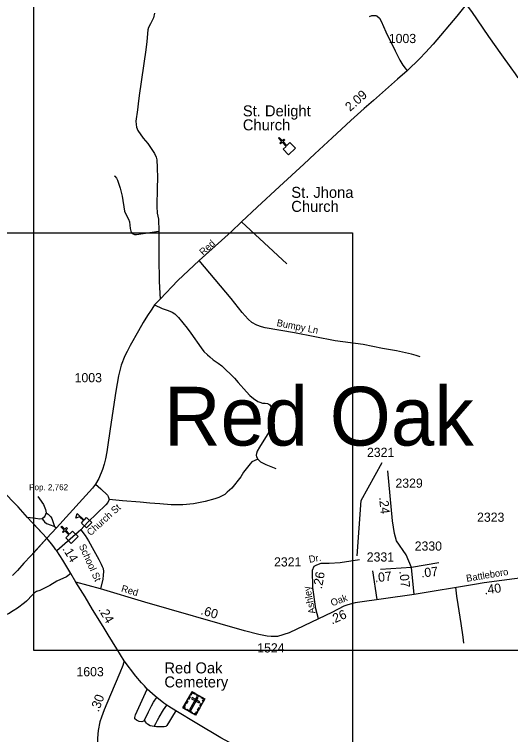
# Model space of a CAD drawing. Extents: x 2220236 to 2384410, y 720751 to 894131.
# Drawn here: x 2322920 to 2329681, y 831981 to 841788 of the extents above; entities that cross this region are included whole.
import ezdxf

# ---------------------------------------------------------------- set-up
doc = ezdxf.new("R2010")
doc.units = 0
doc.layers.add('Default', color=7, linetype='Continuous')

msp = doc.modelspace()

# ---------------------------------------------------------------- linework, layer by layer
at = {"layer": 'Default'}
for p, q in [((2323179.5, 870389), (2323179.2, 833130.1)), ((2326013.3, 838965.4), (2326629.8, 838392)), ((2323467.8, 834815.2), (2323494.2, 834797.2)), ((2328705, 834322.1), (2328331, 834258.1)), ((2328705, 834322.1), (2328331, 834258.1)), ((2328331, 834258.1), (2327907.9, 834228.6)), ((2328331, 834258.1), (2327907.9, 834228.6)), ((2328365.5, 833888.9), (2328331, 834258.1)), ((2328365.5, 833888.9), (2328331, 834258.1)), ((2327800.4, 834210.1), (2327856.6, 833820.8)), ((2323179.2, 833130.1), (2374393.9, 833129.7))]:
    msp.add_line(p, q, dxfattribs=at)
for points in [[(2329075.8, 841921.7), (2328949.4, 841766.6), (2328625.2, 841385.1), (2328521.2, 841268.8), (2328445.8, 841189.2), (2328269.4, 841019.9), (2328140.9, 840907.7), (2327812.7, 840618), (2327684.2, 840507.8), (2327502.7, 840342.5), (2327247.9, 840105.9), (2327014.4, 839891.6), (2326861.5, 839748.8), (2326530.2, 839444.8), (2326229.4, 839165.3), (2326013.3, 838965.4), (2325872.6, 838828.7), (2325439.3, 838434.9), (2325147.7, 838165.6), (2324904.1, 837912.6), (2324830.7, 837833), (2324814.4, 837808.6), (2324781.8, 837761.6), (2324732.8, 837686.1), (2324675.7, 837594.3), (2324610.5, 837478), (2324499.4, 837280.1), (2324454.5, 837198.5), (2324423.9, 837137.3), (2324375, 837010.8), (2324338.3, 836866), (2324303.6, 836655.8), (2324238.4, 836235.5), (2324197.6, 835958.1), (2324179.2, 835833.6), (2324160.9, 835737.7), (2324144.6, 835664.3), (2324122.2, 835588.8), (2324071.2, 835470.4), (2324026.3, 835390.9), (2323983.5, 835337.8), (2323848.9, 835186.9), (2323494.2, 834797.2), (2323360.3, 834655)], [(2329075.8, 841921.7), (2328949.4, 841766.6), (2328625.2, 841385.1), (2328521.2, 841268.8), (2328445.8, 841189.2), (2328269.4, 841019.9), (2328140.9, 840907.7), (2327812.7, 840618), (2327684.2, 840507.8), (2327502.7, 840342.5), (2327247.9, 840105.9), (2327014.4, 839891.6), (2326861.5, 839748.8), (2326530.2, 839444.8), (2326229.4, 839165.3), (2326013.3, 838965.4), (2325872.6, 838828.7), (2325439.3, 838434.9), (2325147.7, 838165.6), (2324904.1, 837912.6), (2324830.7, 837833), (2324814.4, 837808.6), (2324781.8, 837761.6), (2324732.8, 837686.1), (2324675.7, 837594.3), (2324610.5, 837478), (2324499.4, 837280.1), (2324454.5, 837198.5), (2324423.9, 837137.3), (2324375, 837010.8), (2324338.3, 836866), (2324303.6, 836655.8), (2324238.4, 836235.5), (2324197.6, 835958.1), (2324179.2, 835833.6), (2324160.9, 835737.7), (2324144.6, 835664.3), (2324122.2, 835588.8), (2324071.2, 835470.4), (2324026.3, 835390.9), (2323983.5, 835337.8), (2323848.9, 835186.9), (2323494.2, 834797.2), (2323360.3, 834655)], [(2329075.8, 841921.7), (2329147.2, 841827.8), (2329381.6, 841487.1), (2329556, 841236.2), (2329682.4, 841062.7), (2329743.5, 840979.1), (2329780.2, 840926)], [(2324829.7, 841803.2), (2324814.5, 841741), (2324773.5, 841658.7), (2324746, 841608.3), (2324736.2, 841580.3), (2324726, 841420.2), (2324711.4, 841304.2), (2324622, 840683.5), (2324607.2, 840569.3), (2324598.1, 840487.2), (2324573.9, 840333), (2324578.3, 840289.2), (2324584.7, 840251.2), (2324603.3, 840207.3), (2324676.2, 840102.3), (2324738.9, 840030.8), (2324829.5, 839893.7), (2324851.9, 839842.7), (2324860.1, 839806), (2324866.2, 839701.9), (2324869.9, 839560.4), (2324863.1, 839426.5), (2324859.1, 839171.5), (2324867.2, 839081.7), (2324881.5, 839000.1), (2324887.6, 838834.8)], [(2327757.1, 841760.8), (2327789, 841775.1), (2327844.8, 841775.6), (2327859, 841769.8), (2327893.3, 841738.2), (2327917.6, 841696.6), (2327983.1, 841553.2), (2328109.9, 841290.7), (2328173.2, 841167.4), (2328214.1, 841095.9), (2328242.3, 841056.2), (2328269.4, 841019.9)], [(2324277.9, 839588.2), (2324288.1, 839584.2), (2324310.2, 839560.5), (2324322.6, 839532.6), (2324339, 839488.9), (2324361.8, 839421.2), (2324389, 839313.4), (2324421.2, 839107.9), (2324439.5, 839066), (2324474.3, 838998.4), (2324486.6, 838962.7), (2324497.5, 838870.7), (2324506, 838834.8), (2324514.1, 838817), (2324524.2, 838805.2), (2324538.5, 838799.1), (2324554.5, 838793.4), (2324582.4, 838791.7), (2324887.6, 838834.8)], [(2324887.6, 838834.8), (2324887, 838684.8), (2324889.8, 838477.8), (2324891.9, 838153.4), (2324904.1, 837912.6)], [(2319210.4, 838812.8), (2327526.8, 838812.8), (2327526.8, 830010.7), (2319210.4, 830010.7), (2319210.4, 838812.8)], [(2328450.7, 837126), (2328392.5, 837145.4), (2328332.4, 837162.8), (2328126, 837208.6), (2327937.6, 837240.5), (2327673.2, 837291.7), (2327292.7, 837341.3), (2326736.1, 837453.6), (2326338.5, 837518.8), (2326285.5, 837535.2), (2326222.3, 837555.6), (2326157, 837592.3), (2326106.1, 837639.2), (2326024.5, 837731), (2325873.6, 837918.7), (2325439.3, 838434.9)], [(2324830.7, 837833), (2324934.7, 837784.1), (2325014.2, 837755.5), (2325069.5, 837735.3), (2325105.8, 837711.7), (2325156.4, 837662.4), (2325275.7, 837517.6), (2325322.6, 837448.1), (2325462.6, 837249.8), (2325503.1, 837198.2), (2325549.7, 837150.7), (2325581.9, 837125.2), (2325628.4, 837083.7), (2325694.8, 837040.4), (2325747.2, 837002.9), (2325916.9, 836834.8), (2325967.5, 836775.5), (2326080.8, 836648.6), (2326129.4, 836599.2), (2326177.8, 836559.8), (2326236.2, 836518.4), (2326264.3, 836506.7), (2326300.3, 836495.2), (2326338.4, 836493.5), (2326368.5, 836487.8), (2326384.6, 836480), (2326398.6, 836470.2), (2326412.9, 836448.4), (2326437.9, 836344.7), (2326450.9, 836258.8), (2326449.3, 836222.8), (2326443.4, 836200.7), (2326431.9, 836170.6), (2326260.8, 835896.9), (2326229.6, 835838.6), (2326217.8, 835808.5), (2326214, 835784.4), (2326218.2, 835764.5), (2326236.6, 835730.7)], [(2323360.3, 834655), (2323098.6, 834939.3), (2322970.8, 835082.1), (2322887.9, 835166.4), (2322767.6, 835294.3), (2322522.3, 835560.9), (2322405.4, 835684.7), (2322230.7, 835873.7)], [(2326236.6, 835730.7), (2326188.8, 835710.3), (2326155.1, 835693.9), (2326131.4, 835667.5), (2326042.6, 835552.7), (2326003.3, 835492.2), (2325881.1, 835339), (2325819.7, 835280.4), (2325786, 835252), (2325752.3, 835231.6), (2325704.6, 835209.3), (2325652.8, 835190.6), (2325517.2, 835153.2), (2325359.5, 835123.5), (2325213.9, 835110), (2325057.8, 835110.2), (2324901.8, 835124.6), (2324765.8, 835133), (2324631.6, 835145.7), (2324391.7, 835163.1), (2324209.5, 835181.1)], [(2326236.6, 835730.7), (2326273, 835697.1), (2326347.3, 835660), (2326481.9, 835603.5)], [(2327589.1, 834415.2), (2327646.5, 835169.4), (2327929.3, 835685.8)], [(2328331, 834258.1), (2328257.2, 834430.4), (2328124.4, 834617.5), (2328099.8, 834720.8), (2328070.3, 834893.1), (2328008.8, 835572.5)], [(2328331, 834258.1), (2328257.2, 834430.4), (2328124.4, 834617.5), (2328099.8, 834720.8), (2328070.3, 834893.1), (2328008.8, 835572.5)], [(2324026.3, 835390.9), (2324097.7, 835329.7), (2324188.9, 835242.9), (2324199.1, 835223.1), (2324209.5, 835181.1)], [(2323239.4, 835222.6), (2323261.8, 835192.9), (2323314.6, 835115.4), (2323345.3, 835045.9), (2323353.8, 835000)], [(2324209.5, 835181.1), (2324194, 835143), (2324166.4, 835108.7), (2323919, 834872.1), (2323826.1, 834771.2)], [(2323298.6, 834919.3), (2323266.8, 834915), (2323206.7, 834922.3), (2323098.6, 834939.3)], [(2323353.8, 835000), (2323336.4, 834955.9), (2323326.5, 834943.6), (2323298.6, 834919.3)], [(2323298.6, 834919.3), (2323315, 834895.6), (2323331.2, 834877.8), (2323359.5, 834856.2), (2323419.7, 834830.8), (2323467.8, 834815.2)], [(2323353.8, 835000), (2323380, 834984.3), (2323404.2, 834960.4), (2323416.4, 834944.7), (2323428.5, 834922.8), (2323440.9, 834894.9), (2323467.8, 834815.2)], [(2323360.3, 834655), (2323179.5, 834851.4)], [(2323826.1, 834771.2), (2323717.1, 834671.9), (2323496.2, 834482.3)], [(2323826.1, 834771.2), (2323882.9, 834693.7), (2323931.8, 834618.3), (2324001.1, 834489.1), (2324072.2, 834364.6), (2324102.8, 834303.4), (2324117.1, 834270.8), (2324131.3, 834242.2), (2324133.4, 834203.5), (2324129.3, 834152.4), (2324123.2, 834099.4), (2324094.7, 833966.3)], [(2323360.3, 834655), (2323145.5, 834414.3), (2323050.3, 834313.6), (2322960.6, 834215.7), (2322895.4, 834146.3)], [(2323360.3, 834655), (2323179.5, 834452.4)], [(2323759.2, 834058.6), (2323688.9, 834174.9), (2323579.1, 834357.2), (2323496.2, 834482.3), (2323485.3, 834497.2), (2323456.8, 834538.1), (2323424.2, 834577.5), (2323360.3, 834655)], [(2323759.2, 834058.6), (2323688.9, 834174.9), (2323579.1, 834357.2), (2323496.2, 834482.3), (2323485.3, 834497.2), (2323456.8, 834538.1), (2323424.2, 834577.5), (2323360.3, 834655)], [(2327062.8, 833559.1), (2327025.9, 833694.4), (2326986.6, 833984.9), (2326981.6, 834221.2), (2327006.2, 834272.9), (2327040.7, 834295), (2327099.7, 834314.7), (2327206.7, 834317.2), (2327356.8, 834324.6), (2327620, 834363.9)], [(2327062.8, 833559.1), (2327025.9, 833694.4), (2326986.6, 833984.9), (2326981.6, 834221.2), (2327006.2, 834272.9), (2327040.7, 834295), (2327099.7, 834314.7), (2327206.7, 834317.2), (2327356.8, 834324.6), (2327620, 834363.9)], [(2323688.9, 834174.9), (2323631, 834131.2), (2323497.9, 834069.9), (2323400.5, 834010.9), (2323265.2, 833943.4), (2323221.4, 833929), (2323195.7, 833910.7), (2323165.9, 833886.3), (2323084.8, 833799.5), (2323059.2, 833775.3), (2322959.9, 833704.2), (2322902.4, 833665.6), (2322838.8, 833627), (2322811, 833616.6), (2322787.1, 833614.5), (2322749, 833615.9), (2322652.9, 833631), (2322621, 833624.7), (2322585, 833614.2), (2322555.1, 833622), (2322530.8, 833637.6), (2322514.8, 833653.5), (2322476.4, 833687), (2322420.3, 833749.2)], [(2330439.6, 834184.7), (2330156, 834159.5), (2329976.4, 834135.3), (2329319.3, 834046.5), (2329190.9, 834024.3), (2328365.5, 833888.9)], [(2330439.6, 834184.7), (2330156, 834159.5), (2329976.4, 834135.3), (2329319.3, 834046.5), (2329190.9, 834024.3), (2328365.5, 833888.9)], [(2324327.5, 833129.7), (2324314.8, 833150.7), (2324196.6, 833338.4), (2324129.3, 833454.7), (2323985.5, 833685.2), (2323885.6, 833856.6), (2323759.2, 834058.6)], [(2327062.8, 833559.1), (2326661.7, 833367), (2326506.7, 833315.9), (2326420.5, 833315.7), (2326362.5, 833321.1), (2326248.3, 833343.8), (2326054, 833393.7), (2324699.2, 833783.2), (2324094.7, 833966.3), (2323759.2, 834058.6)], [(2324414.7, 832985.4), (2324314.8, 833150.7), (2324196.6, 833338.4), (2324129.3, 833454.7), (2323985.5, 833685.2), (2323885.6, 833856.6), (2323759.2, 834058.6)], [(2327062.8, 833559.1), (2326661.7, 833367), (2326506.7, 833315.9), (2326420.5, 833315.7), (2326362.5, 833321.1), (2326248.3, 833343.8), (2326054, 833393.7), (2324699.2, 833783.2), (2324094.7, 833966.3), (2323759.2, 834058.6)], [(2329042.1, 833228.2), (2329036, 833305.7), (2329005.4, 833493.4), (2328966.7, 833752.6), (2328950.4, 833866.8), (2328935.8, 833987.7)], [(2328365.5, 833888.9), (2327563.9, 833775), (2327462, 833748.5), (2327406.9, 833728.1), (2327246.7, 833645.2), (2327062.8, 833559.1)], [(2328365.5, 833888.9), (2327563.9, 833775), (2327462, 833748.5), (2327406.9, 833728.1), (2327246.7, 833645.2), (2327062.8, 833559.1)], [(2324414.7, 832985.4), (2324396.4, 832922.2), (2324357.7, 832824.3), (2324230.2, 832522.3), (2324144.6, 832320.3), (2324105.8, 832216.3), (2324086.1, 832153), (2324063, 832038.8), (2324053.5, 831932.7), (2324052.1, 831818.4), (2324068.8, 831642.9), (2324067.4, 831540.6), (2324067.4, 831414.1)], [(2328283, 830467.4), (2328208.9, 830512.3), (2328037.1, 830604.2), (2327787.7, 830749.4), (2327540.8, 830889.1), (2327369.4, 830995.6), (2326705.3, 831379.6), (2326387.5, 831568), (2326128.1, 831714.9), (2325976.8, 831804), (2325732.2, 831937.8), (2325404.7, 832133.6), (2325120.5, 832305.8), (2325023.5, 832364.9), (2324998.7, 832381.9), (2324957.2, 832410.2), (2324862, 832484.4), (2324840.1, 832503.9), (2324731, 832601.6), (2324690.6, 832643.2), (2324652.1, 832686.8), (2324575.4, 832777.9), (2324414.7, 832985.4)], [(2324694.1, 832179.5), (2324677.8, 832165.9), (2324654.2, 832156.9), (2324618.6, 832159.1), (2324581.9, 832175.5), (2324561.5, 832193.8), (2324559.5, 832212.2), (2324569.7, 832248.9), (2324731, 832601.6)], [(2324694.1, 832179.5), (2324747.1, 832289.7), (2324787.9, 832373.4), (2324816.4, 832422.3), (2324834.8, 832450.9), (2324862, 832484.4)], [(2324826.6, 832089.8), (2324847, 832130.6), (2324871.5, 832175.5), (2324893.4, 832217.6), (2324953, 832318.3), (2324998.7, 832381.9)], [(2325120.5, 832305.8), (2325089.2, 832253.9), (2325031.2, 832163.2), (2324994.9, 832103.4), (2324985, 832092.5), (2324960.6, 832086.4), (2324912.5, 832087), (2324878, 832088), (2324854.5, 832088.9), (2324826.6, 832089.8)], [(2324826.6, 832089.8), (2324798.1, 832093.8), (2324769.3, 832102.5), (2324733, 832122.4), (2324720.6, 832136.7), (2324704.3, 832155.1), (2324694.1, 832179.5)]]:
    msp.add_lwpolyline(points, dxfattribs=at)
for points in [[(2326580.1, 839952), (2326621.3, 839991.3), (2326568.9, 840046.5), (2326545.7, 840024.5), (2326534.7, 840036), (2326557.9, 840058.1), (2326516.5, 840101.7), (2326528.1, 840112.7), (2326569.5, 840069.1), (2326592.7, 840091.1), (2326603.7, 840079.6), (2326580.5, 840057.5), (2326632.9, 840002.3), (2326674.8, 840041.9), (2326748.1, 839964.7), (2326653.4, 839874.8)], [(2323904, 834795.5), (2323832, 834861.8), (2323863.2, 834895.7), (2323807.9, 834946.6), (2323758.2, 834928.4), (2323775.1, 834989.8), (2323869.7, 834902.8), (2323900.8, 834936.6), (2323972.9, 834870.3)], [(2323620.6, 834661), (2323661.1, 834700.9), (2323607.8, 834755.3), (2323585, 834732.8), (2323573.8, 834744.3), (2323596.6, 834766.7), (2323554.5, 834809.6), (2323565.9, 834820.8), (2323608.1, 834777.9), (2323630.9, 834800.3), (2323642.1, 834788.9), (2323619.2, 834766.5), (2323672.6, 834712.1), (2323713.8, 834752.4), (2323788.4, 834676.4), (2323695.1, 834585)], [(2325342.4, 832565.5), (2325515.2, 832466.6), (2325388.8, 832245.6), (2325216, 832344.4)], [(2325320.9, 832527.9), (2325330.7, 832522.2), (2325346.7, 832550.2), (2325381.9, 832530), (2325387.4, 832539.7), (2325342.4, 832565.5)], [(2325284, 832463.5), (2325305.5, 832501.1), (2325315.4, 832495.4), (2325293.9, 832457.8)], [(2325422.5, 832485.9), (2325406.2, 832495.2), (2325305.6, 832319.1), (2325321.8, 832309.9)], [(2325344, 832486.1), (2325334.7, 832469.9), (2325437, 832411.5), (2325446.2, 832427.7)], [(2325406.7, 832528.7), (2325451.6, 832503), (2325446, 832493.1), (2325401, 832518.8)], [(2325493.7, 832429), (2325483.9, 832434.6), (2325499.9, 832462.5), (2325464.6, 832482.7), (2325470.2, 832492.3), (2325515.2, 832466.6)], [(2325244.7, 832328), (2325250.4, 832338), (2325231.3, 832348.9), (2325251.4, 832384), (2325241.7, 832389.5), (2325216, 832344.5)], [(2325250.7, 832405.1), (2325272.2, 832442.7), (2325282, 832437.1), (2325260.5, 832399.5)], [(2325447.6, 832371.2), (2325469.1, 832408.8), (2325478.9, 832403.1), (2325457.4, 832365.5)], [(2325271.6, 832325.9), (2325345.2, 832283.7), (2325339.6, 832273.8), (2325265.9, 832316)], [(2325360.1, 832262), (2325365.8, 832272), (2325384.8, 832261.1), (2325404.9, 832296.2), (2325414.6, 832290.6), (2325388.8, 832245.6)], [(2325414.8, 832314), (2325436.3, 832351.6), (2325446.2, 832345.9), (2325424.7, 832308.3)]]:
    msp.add_lwpolyline(points, close=True, dxfattribs=at)

# ---------------------------------------------------------------- texts
for s, height, p in [('1003', 125, (2328021.8, 841398)), ('St. Delight', 150, (2326032.5, 840400.1)), ('Church', 150, (2326032.5, 840209.1)), ('St. Jhona', 150, (2326692.6, 839290.2)), ('Church', 150, (2326692.6, 839099.2)), ('1003', 125, (2323740.8, 836779)), ('Red Oak', 800, (2324957.1, 835917.3)), ('2321', 125, (2327724.2, 835762.3)), ('2329', 125, (2328112.1, 835342.3)), ('Pop. 2,762', 82.02, (2323121, 835309.2)), ('2323', 125, (2329224.3, 834879)), ('2330', 125, (2328374.1, 834485.8)), ('2331', 125, (2327721.3, 834337.7)), ('2321', 125, (2326457.7, 834270.4)), ('1524', 125, (2326228.7, 833099.6)), ('Red Oak', 150, (2324963.6, 832814.3)), ('1603', 125, (2323765.8, 832775)), ('Cemetery', 150, (2324963.6, 832623.3))]:
    msp.add_text(s, height=height, dxfattribs=at).set_placement(p)
for s, height, rotation, p in [('2.09', 125, 41.54143, (2327493.6, 840460.4)), ('Red', 95, 42.408, (2325492.2, 838499.9)), ('Bumpy Ln', 95, 349.20449, (2326488.3, 837545.8)), ('Church St', 95, 42.15108, (2323958.5, 834681.8)), ('.24', 125, 276.05882, (2327887.7, 835210.5)), ('School St', 95, 294.49426, (2323796, 834550.1)), ('.14', 125, 301.36403, (2323569.1, 834511.4)), ('Dr.', 95, 9.82552, (2326939.7, 834320)), ('.07', 125, 6.40844, (2328466.9, 834118.4)), ('Battleboro', 95, 9.49735, (2329084, 834060.7)), ('.26', 125, 79.28142, (2327108.5, 833958)), ('.07', 125, 6.40851, (2327836.1, 834054.1)), ('.07', 125, 276.09628, (2328164.3, 834205.6)), ('.40', 125, 7.69426, (2329328.9, 833888.3)), ('Red', 95, 343.76463, (2324367.7, 833930.5)), ('Ashley', 95, 101.70165, (2327024.7, 833635.1)), ('Oak', 95, 20.13518, (2327248.8, 833726.8)), ('.24', 125, 300.07209, (2324060.5, 833683.6)), ('.60', 125, 343.76463, (2325449.5, 833621)), ('.26', 125, 24.41371, (2327247.9, 833479.1)), ('.30', 125, 69.57905, (2324066.6, 832281.5))]:
    msp.add_text(s, height=height, rotation=rotation, dxfattribs=at).set_placement(p)

doc.saveas('drawing.dxf')
